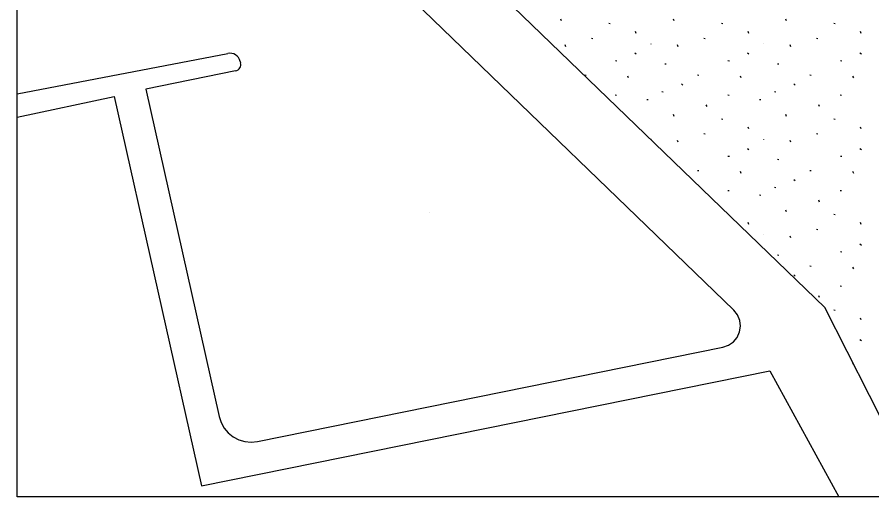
# Model space of a CAD drawing. Extents: x 413946 to 415528, y 4453939 to 4454944.
# Drawn here: x 413945.6 to 414024.3, y 4453939.5 to 4453983.7 of the extents above; entities that cross this region are included whole.
import ezdxf

# ---------------------------------------------------------------- set-up
doc = ezdxf.new("R2010")
doc.units = 0
for name, color, linetype in [('0_KADASTRO', 7, 'Continuous'), ('0_ÇERÇEVE', 7, 'Continuous'), ('Level 28', 7, 'Continuous'), ('Level 41', 7, 'Continuous'), ('Level 54', 7, 'Continuous'), ('Level 62', 7, 'Continuous')]:
    doc.layers.add(name, color=color, linetype=linetype)

msp = doc.modelspace()

# ---------------------------------------------------------------- linework, layer by layer
at = {"layer": '0_KADASTRO'}
for points in [[(413945.566, 4453974.484), (413954.5, 4453976.4), (413962.54, 4453940.49), (414014.93, 4453951.1), (414021.26, 4453939.478)], [(414021.26, 4453939.478), (413945.566, 4453939.478), (413945.566, 4453974.484)]]:
    msp.add_lwpolyline(points, dxfattribs=at)
at = {"layer": '0_ÇERÇEVE'}
msp.add_lwpolyline([(413945.566, 4454943.957), (415494.137, 4454943.957), (415494.137, 4453939.478), (413945.566, 4453939.478)], close=True, dxfattribs=at)
at = {"layer": 'Level 28'}
for p, q in [((414019.967, 4453956.931), (413985.605, 4453990.154)), ((413945.566, 4453974.484), (413954.5, 4453976.4)), ((413954.5, 4453976.4), (413962.54, 4453940.49)), ((414028.823, 4453939.478), (414019.967, 4453956.931)), ((413962.54, 4453940.49), (414014.93, 4453951.1)), ((414014.93, 4453951.1), (414021.26, 4453939.478))]:
    msp.add_line(p, q, dxfattribs=at)
at = {"layer": 'Level 41'}
for p, q in [((413995.729, 4453983.362), (413995.664, 4453983.525)), ((413995.729, 4453983.362), (413995.664, 4453983.525)), ((414000.079, 4453983.141), (414000.205, 4453983.118)), ((414000.079, 4453983.141), (414000.205, 4453983.118)), ((414006.097, 4453983.362), (414006.032, 4453983.525)), ((414006.097, 4453983.362), (414006.032, 4453983.525)), ((414010.447, 4453983.141), (414010.573, 4453983.118)), ((414010.447, 4453983.141), (414010.573, 4453983.118)), ((414016.465, 4453983.362), (414016.4, 4453983.525)), ((414016.465, 4453983.362), (414016.4, 4453983.525)), ((414020.815, 4453983.141), (414020.941, 4453983.118)), ((414020.815, 4453983.141), (414020.941, 4453983.118)), ((414002.601, 4453982.212), (414002.537, 4453982.374)), ((414002.601, 4453982.212), (414002.537, 4453982.374)), ((414012.969, 4453982.212), (414012.905, 4453982.374)), ((414012.969, 4453982.212), (414012.905, 4453982.374)), ((414023.337, 4453982.212), (414023.273, 4453982.374)), ((414023.337, 4453982.212), (414023.273, 4453982.374)), ((413998.475, 4453981.774), (413998.601, 4453981.749)), ((413998.475, 4453981.774), (413998.601, 4453981.749)), ((414008.843, 4453981.774), (414008.969, 4453981.749)), ((414008.843, 4453981.774), (414008.969, 4453981.749)), ((414019.211, 4453981.774), (414019.337, 4453981.749)), ((414019.211, 4453981.774), (414019.337, 4453981.749)), ((413996.111, 4453980.979), (413996.046, 4453981.141)), ((413996.111, 4453980.979), (413996.046, 4453981.141)), ((414003.959, 4453981.249), (414003.967, 4453981.247)), ((414003.959, 4453981.249), (414003.967, 4453981.247)), ((414006.479, 4453980.979), (414006.414, 4453981.141)), ((414006.479, 4453980.979), (414006.414, 4453981.141)), ((414014.327, 4453981.249), (414014.335, 4453981.247)), ((414014.327, 4453981.249), (414014.335, 4453981.247)), ((414016.847, 4453980.979), (414016.782, 4453981.141)), ((414016.847, 4453980.979), (414016.782, 4453981.141)), ((414002.484, 4453980.41), (414002.611, 4453980.311)), ((414002.484, 4453980.41), (414002.611, 4453980.311)), ((414012.852, 4453980.41), (414012.979, 4453980.311)), ((414012.852, 4453980.41), (414012.979, 4453980.311)), ((414023.22, 4453980.41), (414023.347, 4453980.311)), ((414023.22, 4453980.41), (414023.347, 4453980.311)), ((414000.69, 4453979.705), (414000.816, 4453979.681)), ((414000.69, 4453979.705), (414000.816, 4453979.681)), ((414005.238, 4453979.411), (414005.365, 4453979.387)), ((414005.238, 4453979.411), (414005.365, 4453979.387)), ((414011.058, 4453979.705), (414011.184, 4453979.681)), ((414011.058, 4453979.705), (414011.184, 4453979.681)), ((414015.606, 4453979.411), (414015.733, 4453979.387)), ((414015.606, 4453979.411), (414015.733, 4453979.387)), ((414021.426, 4453979.705), (414021.552, 4453979.681)), ((414021.426, 4453979.705), (414021.552, 4453979.681)), ((413997.87, 4453978.387), (413997.995, 4453978.362)), ((413997.87, 4453978.387), (413997.995, 4453978.362)), ((414001.903, 4453978.107), (414001.838, 4453978.269)), ((414001.903, 4453978.107), (414001.838, 4453978.269)), ((414008.238, 4453978.387), (414008.363, 4453978.362)), ((414008.238, 4453978.387), (414008.363, 4453978.362)), ((414012.271, 4453978.107), (414012.206, 4453978.269)), ((414012.271, 4453978.107), (414012.206, 4453978.269)), ((414018.606, 4453978.387), (414018.731, 4453978.362)), ((414018.606, 4453978.387), (414018.731, 4453978.362)), ((414022.639, 4453978.107), (414022.574, 4453978.269)), ((414022.639, 4453978.107), (414022.574, 4453978.269)), ((414004.968, 4453976.843), (414005.094, 4453976.82)), ((414004.968, 4453976.843), (414005.094, 4453976.82)), ((414006.763, 4453977.549), (414006.89, 4453977.449)), ((414006.763, 4453977.549), (414006.89, 4453977.449)), ((414015.336, 4453976.843), (414015.462, 4453976.82)), ((414015.336, 4453976.843), (414015.462, 4453976.82)), ((414017.131, 4453977.549), (414017.258, 4453977.449)), ((414017.131, 4453977.549), (414017.258, 4453977.449)), ((414000.663, 4453976.539), (414000.79, 4453976.516)), ((414000.663, 4453976.539), (414000.79, 4453976.516)), ((414003.592, 4453976.129), (414003.719, 4453976.105)), ((414003.592, 4453976.129), (414003.719, 4453976.105)), ((414011.031, 4453976.539), (414011.158, 4453976.516)), ((414011.031, 4453976.539), (414011.158, 4453976.516)), ((414013.96, 4453976.129), (414014.087, 4453976.105)), ((414013.96, 4453976.129), (414014.087, 4453976.105)), ((414021.399, 4453976.539), (414021.526, 4453976.516)), ((414021.399, 4453976.539), (414021.526, 4453976.516)), ((414009.128, 4453975.47), (414009.062, 4453975.632)), ((414009.128, 4453975.47), (414009.062, 4453975.632)), ((414019.496, 4453975.47), (414019.43, 4453975.632)), ((414019.496, 4453975.47), (414019.43, 4453975.632)), ((414006.097, 4453974.556), (414006.032, 4453974.719)), ((414006.097, 4453974.556), (414006.032, 4453974.719)), ((414016.465, 4453974.556), (414016.4, 4453974.719)), ((414016.465, 4453974.556), (414016.4, 4453974.719)), ((414010.447, 4453974.335), (414010.573, 4453974.312)), ((414010.447, 4453974.335), (414010.573, 4453974.312)), ((414020.815, 4453974.335), (414020.941, 4453974.312)), ((414020.815, 4453974.335), (414020.941, 4453974.312)), ((414008.843, 4453972.968), (414008.969, 4453972.943)), ((414008.843, 4453972.968), (414008.969, 4453972.943)), ((414012.969, 4453973.406), (414012.905, 4453973.568)), ((414012.969, 4453973.406), (414012.905, 4453973.568)), ((414019.211, 4453972.968), (414019.337, 4453972.943)), ((414019.211, 4453972.968), (414019.337, 4453972.943)), ((414023.337, 4453973.406), (414023.273, 4453973.568)), ((414023.337, 4453973.406), (414023.273, 4453973.568)), ((414003.959, 4453972.443), (414003.967, 4453972.441)), ((414003.959, 4453972.443), (414003.967, 4453972.441)), ((414006.479, 4453972.173), (414006.414, 4453972.335)), ((414006.479, 4453972.173), (414006.414, 4453972.335)), ((414014.327, 4453972.443), (414014.335, 4453972.441)), ((414014.327, 4453972.443), (414014.335, 4453972.441)), ((414016.847, 4453972.173), (414016.782, 4453972.335)), ((414016.847, 4453972.173), (414016.782, 4453972.335)), ((414012.852, 4453971.604), (414012.979, 4453971.505)), ((414012.852, 4453971.604), (414012.979, 4453971.505)), ((414023.22, 4453971.604), (414023.347, 4453971.505)), ((414023.22, 4453971.604), (414023.347, 4453971.505)), ((414011.058, 4453970.899), (414011.184, 4453970.875)), ((414011.058, 4453970.899), (414011.184, 4453970.875)), ((414015.606, 4453970.605), (414015.733, 4453970.581)), ((414015.606, 4453970.605), (414015.733, 4453970.581)), ((414021.426, 4453970.899), (414021.552, 4453970.875)), ((414021.426, 4453970.899), (414021.552, 4453970.875)), ((414008.238, 4453969.581), (414008.363, 4453969.556)), ((414008.238, 4453969.581), (414008.363, 4453969.556)), ((414012.271, 4453969.301), (414012.206, 4453969.463)), ((414012.271, 4453969.301), (414012.206, 4453969.463)), ((414018.606, 4453969.581), (414018.731, 4453969.556)), ((414018.606, 4453969.581), (414018.731, 4453969.556)), ((414022.639, 4453969.301), (414022.574, 4453969.463)), ((414022.639, 4453969.301), (414022.574, 4453969.463)), ((414017.131, 4453968.743), (414017.258, 4453968.643)), ((414017.131, 4453968.743), (414017.258, 4453968.643)), ((414011.031, 4453967.733), (414011.158, 4453967.71)), ((414011.031, 4453967.733), (414011.158, 4453967.71)), ((414015.336, 4453968.037), (414015.462, 4453968.014)), ((414015.336, 4453968.037), (414015.462, 4453968.014)), ((414021.399, 4453967.733), (414021.526, 4453967.71)), ((414021.399, 4453967.733), (414021.526, 4453967.71)), ((414013.96, 4453967.323), (414014.087, 4453967.299)), ((414013.96, 4453967.323), (414014.087, 4453967.299)), ((414019.496, 4453966.664), (414019.43, 4453966.826)), ((414019.496, 4453966.664), (414019.43, 4453966.826)), ((414016.465, 4453965.75), (414016.4, 4453965.913)), ((414016.465, 4453965.75), (414016.4, 4453965.913)), ((414020.815, 4453965.529), (414020.941, 4453965.506)), ((414020.815, 4453965.529), (414020.941, 4453965.506)), ((414012.969, 4453964.6), (414012.905, 4453964.762)), ((414012.969, 4453964.6), (414012.905, 4453964.762)), ((414023.337, 4453964.6), (414023.273, 4453964.762)), ((414023.337, 4453964.6), (414023.273, 4453964.762)), ((414014.327, 4453963.637), (414014.335, 4453963.635)), ((414014.327, 4453963.637), (414014.335, 4453963.635)), ((414016.847, 4453963.367), (414016.782, 4453963.529)), ((414016.847, 4453963.367), (414016.782, 4453963.529)), ((414019.211, 4453964.162), (414019.337, 4453964.137)), ((414019.211, 4453964.162), (414019.337, 4453964.137)), ((414023.22, 4453962.798), (414023.347, 4453962.699)), ((414023.22, 4453962.798), (414023.347, 4453962.699)), ((414021.426, 4453962.093), (414021.552, 4453962.069)), ((414021.426, 4453962.093), (414021.552, 4453962.069)), ((414015.606, 4453961.799), (414015.733, 4453961.775)), ((414015.606, 4453961.799), (414015.733, 4453961.775)), ((414018.606, 4453960.775), (414018.731, 4453960.75)), ((414018.606, 4453960.775), (414018.731, 4453960.75)), ((414022.639, 4453960.495), (414022.574, 4453960.657)), ((414022.639, 4453960.495), (414022.574, 4453960.657)), ((414017.131, 4453959.937), (414017.258, 4453959.837)), ((414017.131, 4453959.937), (414017.258, 4453959.837)), ((414021.399, 4453958.927), (414021.526, 4453958.904)), ((414021.399, 4453958.927), (414021.526, 4453958.904)), ((414019.496, 4453957.858), (414019.43, 4453958.02)), ((414019.496, 4453957.858), (414019.43, 4453958.02)), ((414020.815, 4453956.723), (414020.941, 4453956.7)), ((414020.815, 4453956.723), (414020.941, 4453956.7)), ((414023.337, 4453955.794), (414023.273, 4453955.956)), ((414023.337, 4453955.794), (414023.273, 4453955.956)), ((414023.22, 4453953.992), (414023.347, 4453953.893)), ((414023.22, 4453953.992), (414023.347, 4453953.893)), ((414022.639, 4453951.689), (414022.574, 4453951.851)), ((414022.639, 4453951.689), (414022.574, 4453951.851))]:
    msp.add_line(p, q, dxfattribs=at)
at = {"layer": 'Level 54'}
msp.add_line((413983.528, 4453965.736), (413983.528, 4453965.736), dxfattribs=at)
for points in [[(413945.566, 4453974.484), (413954.5, 4453976.4), (413962.54, 4453940.49), (414014.93, 4453951.1), (414021.26, 4453939.478)], [(414021.26, 4453939.478), (413945.566, 4453939.478), (413945.566, 4453974.484)]]:
    msp.add_lwpolyline(points, dxfattribs=at)
at = {"layer": 'Level 62'}
for points in [[(414011.593, 4453956.682), (413982.101, 4453985.195)], [(413945.566, 4453976.624), (413964.969, 4453980.367)], [(413966.128, 4453979.632), (413966.064, 4453979.81), (413965.968, 4453979.973), (413965.844, 4453980.114), (413965.694, 4453980.23), (413965.526, 4453980.316), (413965.345, 4453980.368), (413965.157, 4453980.386), (413964.969, 4453980.367)], [(413965.702, 4453978.759), (413965.818, 4453978.796), (413965.924, 4453978.854), (413966.016, 4453978.933), (413966.09, 4453979.029), (413966.143, 4453979.137), (413966.174, 4453979.255), (413966.181, 4453979.376), (413966.163, 4453979.495)], [(413966.128, 4453979.632), (413966.163, 4453979.495)], [(413965.702, 4453978.759), (413957.428, 4453977.055), (413964.183, 4453946.882)], [(414010.6, 4453953.284), (414011.111, 4453953.462), (414011.556, 4453953.771), (414011.902, 4453954.189), (414012.122, 4453954.683), (414012.203, 4453955.219), (414012.136, 4453955.756), (414011.928, 4453956.256), (414011.593, 4453956.682)], [(413967.706, 4453944.597), (414010.6, 4453953.284)], [(413964.183, 4453946.882), (413964.364, 4453946.33), (413964.648, 4453945.824), (413965.024, 4453945.382), (413965.478, 4453945.021), (413965.993, 4453944.753), (413966.55, 4453944.59), (413967.128, 4453944.538), (413967.706, 4453944.597)]]:
    msp.add_lwpolyline(points, dxfattribs=at)

doc.saveas('drawing.dxf')
